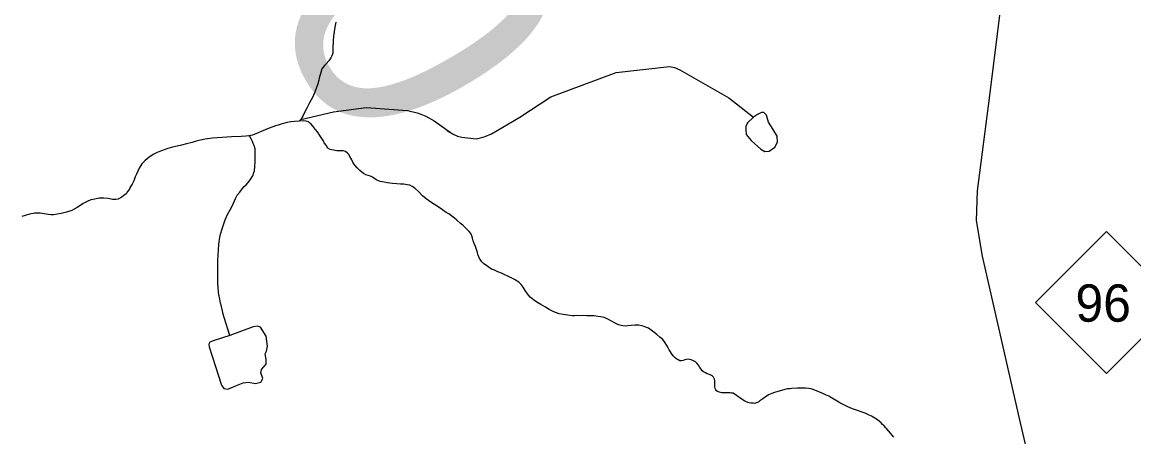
# Model space of a CAD drawing. Extents: x 2056842 to 2160602, y 826753 to 1016856.
# Drawn here: x 2120707 to 2125925, y 862136 to 864081 of the extents above; entities that cross this region are included whole.
import ezdxf

# ---------------------------------------------------------------- set-up
doc = ezdxf.new("R2010")
doc.units = 0
for name, color, linetype in [('Exist Hydrographic Creek Single Shore', 7, 'Continuous'), ('Exist Hydrographic Misc Water Feature', 7, 'Continuous'), ('Exist Road Primary NC Attributed', 7, 'Continuous'), ('Exist Road Primary NC Shield CELL', 7, 'Continuous'), ('Exist Road Primary NC Shield Number Label', 7, 'Continuous'), ('Exist Road Secondary Structure Standard Bridge Number Label', 7, 'Continuous')]:
    doc.layers.add(name, color=color, linetype=linetype)

msp = doc.modelspace()

# ---------------------------------------------------------------- linework, layer by layer
at = {"layer": 'Exist Hydrographic Creek Single Shore'}
for points in [[(2122180, 864082.1), (2122176.5, 864066.3), (2122172.4, 864048.8), (2122168.5, 864016.1), (2122167.1, 863994.3), (2122165.4, 863958.5), (2122165.4, 863946.3), (2122165.4, 863936.2), (2122161.3, 863924.2), (2122156, 863914.5), (2122145.9, 863899.8), (2122134.2, 863886.1), (2122126, 863878), (2122113.9, 863862), (2122108.4, 863845.8), (2122100.6, 863819.4), (2122099, 863809.9), (2122094.7, 863791.8), (2122089.1, 863775.6), (2122083, 863757.5), (2122071.5, 863731.7), (2122055.3, 863703.3), (2122044, 863681.1), (2122034.2, 863661), (2122026.2, 863643.2), (2122014.5, 863624.2)], [(2122007.5, 863617.2), (2121985.8, 863615.2), (2121967.7, 863613.1), (2121951.5, 863611.1), (2121927.6, 863604.9), (2121907.9, 863598.6), (2121896.2, 863594.3), (2121883.9, 863590.1), (2121866.9, 863584.1), (2121848, 863576), (2121828.3, 863567.6), (2121814.2, 863562.1), (2121796.7, 863554.2), (2121788.7, 863551.3), (2121779.7, 863549.1), (2121774.2, 863548.2)], [(2122874.3, 862948), (2122865.1, 862956.6), (2122857.7, 862966.6), (2122853.6, 862972.2), (2122850.1, 862979.5), (2122846.4, 862990.7), (2122843.5, 863001.3), (2122839, 863015.3), (2122834.3, 863029.5), (2122828.8, 863042.5), (2122824.5, 863054.9), (2122820.8, 863068), (2122817.1, 863079.5), (2122812.4, 863089.5), (2122804.8, 863099.7), (2122795.5, 863108.7), (2122784.3, 863119.8), (2122775, 863128.1), (2122764.2, 863137.4), (2122748, 863151.7), (2122736.7, 863161.1), (2122724, 863171.2), (2122710, 863181.4), (2122697.5, 863188.9), (2122679.5, 863200.6), (2122659.4, 863214.2), (2122641.8, 863226.2), (2122625.1, 863236.4), (2122603.2, 863252.3), (2122585.4, 863267.2), (2122566.9, 863287.4), (2122550.7, 863301.7), (2122537, 863311), (2122527.1, 863316.1), (2122514.8, 863318.8), (2122498.6, 863320.8), (2122482.8, 863321.3), (2122465.4, 863323.1), (2122444.9, 863324.5), (2122420.7, 863328.2), (2122406.6, 863330), (2122386.9, 863333.8), (2122372.5, 863340), (2122362.3, 863346.8), (2122352, 863354.1), (2122341.8, 863358.5), (2122320.4, 863365.7), (2122308.5, 863371.6), (2122292.1, 863385), (2122280.2, 863397.4), (2122269.8, 863409.1), (2122263.8, 863416.9), (2122258.9, 863425), (2122253.8, 863435.1), (2122245.8, 863450.8), (2122241.7, 863459.3), (2122234.5, 863467.2), (2122224.9, 863473.9), (2122213.6, 863476.9), (2122195.4, 863478), (2122183.7, 863478.1), (2122168.1, 863480.1), (2122153.5, 863484), (2122141.4, 863490.6), (2122133.4, 863504), (2122125.2, 863515.4), (2122119.3, 863525.6), (2122108, 863544.8), (2122093, 863566.9), (2122082.8, 863579.4), (2122072.9, 863592.3), (2122064.3, 863602.1), (2122056.5, 863608.9), (2122050.6, 863613.1), (2122040.5, 863617.4), (2122029.9, 863619.1), (2122007.5, 863617.2)], [(2121774.2, 863548.2), (2121770.3, 863547.6), (2121756.5, 863546.9), (2121734.4, 863545), (2121690.3, 863542.7), (2121646.2, 863540), (2121622.4, 863538.4), (2121600.5, 863536.5), (2121566.7, 863531.8), (2121544.5, 863527.4), (2121524.4, 863523.2), (2121504.5, 863516.9), (2121478.5, 863511), (2121454.5, 863505), (2121435, 863500.2), (2121412.9, 863494.2), (2121390.9, 863488.3), (2121373.1, 863482), (2121357.1, 863475.6), (2121341.1, 863469.4), (2121325.3, 863461.6), (2121307.1, 863451.5), (2121295.4, 863441.4), (2121283.3, 863431.1), (2121269.5, 863416.5), (2121256, 863396.7), (2121244.1, 863368.8), (2121238, 863355.2), (2121230.6, 863336.4), (2121222.6, 863321), (2121214.6, 863306.4), (2121210.7, 863298.5), (2121201.9, 863286.8), (2121194.7, 863276.6), (2121184.9, 863268.7), (2121177.1, 863262.2), (2121168.9, 863256.5), (2121157.8, 863250.9), (2121146.3, 863248.6), (2121131.1, 863249.6), (2121111, 863253.5), (2121090.9, 863255.7), (2121068.8, 863255.4), (2121048.7, 863251.5), (2121030, 863247.1), (2121012.4, 863240.1), (2120993.5, 863229.9), (2120977.5, 863220.2), (2120965.7, 863212.2), (2120951.5, 863204.2), (2120939.4, 863197.9), (2120915.6, 863190.1), (2120889.8, 863183.6), (2120871.7, 863179.8), (2120854.1, 863177.6), (2120842.8, 863176.8), (2120829.5, 863178.8), (2120811, 863182.4), (2120791.6, 863184.6), (2120765.9, 863184.4), (2120741.5, 863180.8), (2120721.8, 863174.4), (2120706.1, 863169.9)], [(2123958.4, 862390.1), (2123958, 862398.3), (2123957, 862406.6), (2123954.1, 862412.4), (2123952, 862415.4), (2123947.9, 862419.7), (2123942, 862423.8), (2123934, 862427.5), (2123927.8, 862429.3), (2123921.9, 862431.7), (2123913.7, 862435.4), (2123905.5, 862440.3), (2123898.7, 862445.5), (2123893.6, 862453.1), (2123887.9, 862461.3), (2123881.3, 862471.2), (2123873.7, 862481.3), (2123867.3, 862487.1), (2123858.5, 862492.9), (2123847.9, 862497.4), (2123839.3, 862499.1), (2123832.7, 862500.1), (2123824.9, 862499.2), (2123817.7, 862497), (2123809.1, 862493.9), (2123801.3, 862492.6), (2123793.5, 862492.6), (2123785.7, 862496.2), (2123779.6, 862500.4), (2123772.8, 862506.3), (2123763.2, 862516.3), (2123755, 862526.5), (2123749.4, 862533.7), (2123743.9, 862543.9), (2123738.8, 862553.6), (2123732.4, 862564.3), (2123724.6, 862576.1), (2123718.7, 862585.9), (2123712.3, 862593.8), (2123700.2, 862603.7), (2123686.5, 862615.6), (2123671.9, 862627.5), (2123659, 862636.7), (2123646.5, 862645.1), (2123637.7, 862649.3), (2123627, 862653.7), (2123616.2, 862657), (2123602, 862659.1), (2123583.4, 862659.5), (2123565.7, 862658.2), (2123550.1, 862656.1), (2123538.4, 862655.3), (2123525.9, 862656.5), (2123518.1, 862658.4), (2123506.5, 862661.9), (2123489.8, 862669.7), (2123473.4, 862678.2), (2123459.9, 862686), (2123450.1, 862691.1), (2123438.2, 862695.3), (2123421.8, 862699), (2123409.7, 862700.9), (2123391.6, 862702.8), (2123375.4, 862704), (2123355.7, 862704.1), (2123343.6, 862704.4), (2123327.9, 862703.9), (2123311.7, 862704.4), (2123301.8, 862703.8), (2123289.5, 862704), (2123278.2, 862705), (2123267.8, 862706.1), (2123255.7, 862707.9), (2123237.6, 862711.9), (2123227.8, 862713.4), (2123215.7, 862717.3), (2123202.6, 862722.5), (2123189.7, 862729), (2123181.4, 862733.4), (2123164, 862743.7), (2123141.7, 862757.3), (2123123.2, 862767.4), (2123107, 862779.2), (2123091.6, 862791.6), (2123078.7, 862806.2), (2123068.3, 862821.9), (2123058.4, 862837.6), (2123050, 862850.2), (2123037.9, 862861.8), (2123018.6, 862873.7), (2123002, 862881.5), (2122986.4, 862889.1), (2122972.5, 862895.3), (2122956.3, 862903), (2122939.3, 862910.4), (2122923.9, 862916.9), (2122910, 862922.6), (2122893.8, 862932.8), (2122882.1, 862942.2), (2122874.3, 862948)], [(2124797.7, 862134.8), (2124782.1, 862153.5), (2124773.9, 862163.2), (2124763.4, 862174.9), (2124759.9, 862179.1), (2124752.8, 862186.7), (2124745.4, 862193.5), (2124738.4, 862200.9), (2124731.8, 862206.9), (2124721.2, 862214.6), (2124709.5, 862222.9), (2124693.9, 862232.1), (2124679.1, 862239.6), (2124664, 862246), (2124649.2, 862251.8), (2124627.3, 862259.7), (2124605.1, 862267.5), (2124582.8, 862276.9), (2124563.1, 862285.6), (2124545, 862295.2), (2124532.7, 862302.8), (2124514.3, 862314.4), (2124492.6, 862326.6), (2124478.2, 862332.5), (2124464.5, 862338.6), (2124446.6, 862346.2), (2124435.1, 862351.7), (2124423, 862355.9), (2124410.1, 862360.3), (2124399.3, 862362.7), (2124384.5, 862364.2), (2124364.2, 862364.4), (2124344.9, 862364.1), (2124320.1, 862362.9), (2124310.1, 862361.6), (2124299.2, 862360.1), (2124286.1, 862357.2), (2124270.9, 862353.4), (2124254.5, 862348.6), (2124238.3, 862343.3), (2124226.4, 862338.6), (2124218.2, 862335.4), (2124210.6, 862332.5), (2124194.8, 862321.9), (2124183.7, 862314.2), (2124170.2, 862304.5), (2124164.5, 862300.5), (2124158.3, 862297.3), (2124153.6, 862294.9), (2124148.9, 862293.5), (2124144, 862292.6), (2124139, 862293), (2124133.5, 862293), (2124126.7, 862294), (2124120.2, 862295.1), (2124113, 862297.3), (2124099.1, 862303.5), (2124087.2, 862311), (2124074.9, 862318.5), (2124066.5, 862324.7), (2124057.8, 862331.3), (2124050.7, 862336.4), (2124043.9, 862339.9), (2124036.9, 862340.9), (2124030.2, 862341.9), (2124024.2, 862342), (2124014.6, 862342.2), (2124002.7, 862342.4), (2123991.6, 862342.5), (2123980.5, 862344.6), (2123970.5, 862348.2), (2123966, 862351.3), (2123962.3, 862355.5), (2123959.8, 862362.7), (2123958.2, 862371.1), (2123958.4, 862380.4), (2123958.2, 862384.1), (2123958.4, 862390.1)]]:
    msp.add_lwpolyline(points, dxfattribs=at)
at = {"layer": 'Exist Hydrographic Misc Water Feature'}
msp.add_line((2122014.5, 863624.2), (2122007.5, 863617.2), dxfattribs=at)
for points in [[(2122014.5, 863624.2), (2122167.9, 863659.9), (2122321.5, 863681.2), (2122515.4, 863667.3), (2122561.6, 863655.8), (2122578, 863649.7), (2122602, 863640.4), (2122641.5, 863618.2), (2122726.2, 863557.5), (2122702.4, 863570.8), (2122726.2, 863557.5), (2122750.8, 863546.8), (2122770.7, 863541.4), (2122838.8, 863534.3), (2122858.5, 863538.2), (2122880.8, 863544.2), (2122910.6, 863556.8), (2123043.7, 863636), (2123188.6, 863731.3), (2123495.8, 863845.9), (2123745.5, 863873.4), (2123769.7, 863868.1), (2123793.7, 863858.4), (2124024.4, 863726.4), (2124139.7, 863636.3)], [(2124139.7, 863636.3), (2124112.1, 863608.7), (2124104.5, 863591.1), (2124103.3, 863576), (2124105.8, 863554.6), (2124128.4, 863525.8), (2124174.9, 863485.5), (2124192.4, 863474.2), (2124213.8, 863476.8), (2124240.2, 863494.3), (2124252.7, 863518.2), (2124251.5, 863545.9), (2124232.6, 863577.3), (2124210, 863612.4), (2124201.2, 863645.1), (2124188.7, 863657.7), (2124177.4, 863657.7), (2124158.5, 863648.9), (2124139.7, 863636.3)], [(2121681.1, 862611.1), (2121655, 862695.1), (2121651.1, 862710.7), (2121647.2, 862727.2), (2121642.7, 862746.9), (2121638.6, 862762.9), (2121634.5, 862781), (2121630.4, 862803.2), (2121628.2, 862814.9), (2121626.7, 862836.2), (2121626.1, 862853.3), (2121625.5, 862872.9), (2121625.5, 862892.8), (2121625.1, 862918.7), (2121625.3, 862942.7), (2121625.3, 862963.4), (2121626.5, 862988.8), (2121628.6, 863013.3), (2121630.2, 863038.5), (2121633.7, 863062.4), (2121638.6, 863086.8), (2121645.6, 863111.3), (2121653, 863134.9), (2121659.1, 863153.4), (2121669.2, 863175.5), (2121678.8, 863193.4), (2121690.7, 863215.2), (2121698.5, 863231.4), (2121708.1, 863253.6), (2121716.1, 863269), (2121728, 863284.2), (2121738.9, 863298.8), (2121749.8, 863310.2), (2121758, 863318.3), (2121767.2, 863328.5), (2121773.8, 863336.5), (2121783.2, 863350.5), (2121789.4, 863360.9), (2121794.9, 863376.3), (2121796.9, 863384.5), (2121798.8, 863403.4), (2121801, 863426.1), (2121800.6, 863436.7), (2121800.4, 863450.9), (2121800, 863474.5), (2121800, 863487.1), (2121795.9, 863502.8), (2121791, 863511.6), (2121787.9, 863521.1), (2121781.6, 863534.2), (2121774.2, 863548.2)], [(2121681.1, 862611.1), (2121608.3, 862587.2), (2121588.2, 862579.7), (2121583.2, 862570.9), (2121584.4, 862558.3), (2121598.2, 862514.3), (2121642.2, 862377.4), (2121653.5, 862362.3), (2121672.3, 862359.8), (2121712.5, 862376.1), (2121745.1, 862388.7), (2121769, 862392.5), (2121801.6, 862386.2), (2121828, 862392.5), (2121836.8, 862408.8), (2121828, 862435.2), (2121830.5, 862451.5), (2121851.9, 862476.6), (2121853.1, 862498), (2121848.1, 862524.4), (2121854.4, 862538.2), (2121858.1, 862560.8), (2121851.9, 862608.6), (2121825.5, 862650), (2121811.7, 862655.1), (2121791.6, 862651.3), (2121681.1, 862611.1)]]:
    msp.add_lwpolyline(points, dxfattribs=at)
at = {"layer": 'Exist Road Primary NC Attributed'}
msp.add_lwpolyline([(2125545.9, 861054.7), (2125550.7, 861329.4), (2125548.8, 861531), (2125388.2, 862222.2), (2125214.4, 862983.8), (2125185.8, 863151.1), (2125191.5, 863289.9), (2125249.5, 863737.7), (2125312.2, 864241.6)], dxfattribs=at)
at = {"layer": 'Exist Road Primary NC Shield CELL'}
msp.add_lwpolyline([(2125463.9, 862765.6), (2125796.9, 863098.6), (2126129.9, 862765.6), (2125796.9, 862432.6)], close=True, dxfattribs=at)

# ---------------------------------------------------------------- texts
at = {"layer": 'Exist Road Primary NC Shield Number Label'}
msp.add_text('96', height=175, dxfattribs=at).set_placement((2125651, 862675.9))
at = {"layer": 'Exist Road Secondary Structure Standard Bridge Number Label'}
msp.add_text('20', height=1230.31, rotation=300, dxfattribs=at).set_placement((2121367.3, 865004.8))

doc.saveas('drawing.dxf')
